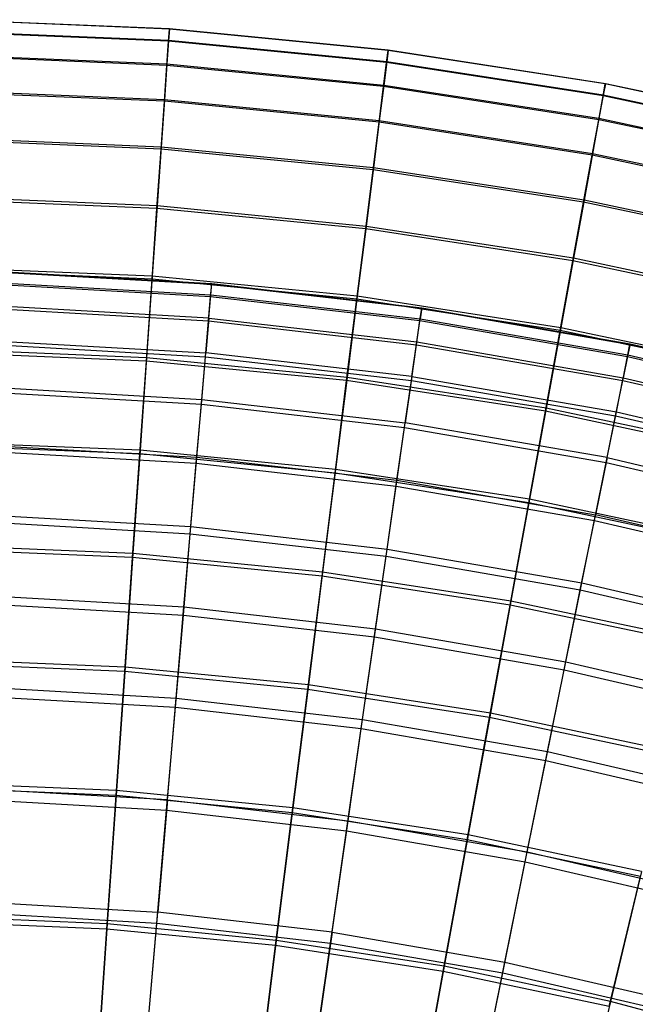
# Model space of a CAD drawing. Extents: x 0.1 to 12.1, y -6 to 6.
# Tile 328 of 334: x 6.249 to 7.183, y 4.504 to 5.997. Entities that reach past the tile are written whole.
import ezdxf

# ---------------------------------------------------------------- set-up
doc = ezdxf.new("R2010")
doc.units = 0
doc.header["$LTSCALE"] = 2.54
doc.layers.get('0').update_dxf_attribs({"linetype": 'CONTINUOUS'})

# ---------------------------------------------------------------- blocks, each defined once
blk = doc.blocks.new('DROPS_COLOR_B-11195_STL')
at = {"color": 0}
for p, q in [((6.2204, 5.6153, 7.8412), (6.5407, 5.597, 7.8412)), ((6.2204, 5.6153, 7.8412), (6.5407, 5.597, 7.8412)), ((6.2204, 5.6145, 7.515), (6.5407, 5.5962, 7.515)), ((6.2204, 5.6145, 7.515), (6.5407, 5.5962, 7.515)), ((6.2199, 5.5981, 8.1669), (6.5393, 5.5799, 8.1669)), ((6.2199, 5.5981, 8.1669), (6.5393, 5.5799, 8.1669)), ((6.2199, 5.5956, 7.1893), (6.539, 5.5774, 7.1893)), ((6.2199, 5.5956, 7.1893), (6.539, 5.5774, 7.1893)), ((6.539, 5.5774, 7.1893), (6.5407, 5.5962, 7.515)), ((6.539, 5.5774, 7.1893), (6.5407, 5.5962, 7.515)), ((6.5393, 5.5799, 8.1669), (6.5407, 5.597, 7.8412)), ((6.5393, 5.5799, 8.1669), (6.5407, 5.597, 7.8412)), ((6.5407, 5.5962, 7.515), (6.5407, 5.597, 7.8412)), ((6.5407, 5.5962, 7.515), (6.5407, 5.597, 7.8412)), ((6.5407, 5.597, 7.8412), (6.8595, 5.5604, 7.8412)), ((6.5407, 5.597, 7.8412), (6.8595, 5.5604, 7.8412)), ((6.5407, 5.5962, 7.515), (6.8593, 5.5596, 7.515)), ((6.5407, 5.5962, 7.515), (6.8593, 5.5596, 7.515)), ((6.5359, 5.5407, 6.8652), (6.539, 5.5774, 7.1893)), ((6.5359, 5.5407, 6.8652), (6.539, 5.5774, 7.1893)), ((6.5362, 5.5448, 8.4912), (6.5393, 5.5799, 8.1669)), ((6.5362, 5.5448, 8.4912), (6.5393, 5.5799, 8.1669)), ((6.539, 5.5774, 7.1893), (6.8567, 5.5409, 7.1893)), ((6.539, 5.5774, 7.1893), (6.8567, 5.5409, 7.1893)), ((6.5393, 5.5799, 8.1669), (6.857, 5.5434, 8.1669)), ((6.5393, 5.5799, 8.1669), (6.857, 5.5434, 8.1669)), ((6.2188, 5.5588, 6.8652), (6.5359, 5.5407, 6.8652)), ((6.2188, 5.5588, 6.8652), (6.5359, 5.5407, 6.8652)), ((6.5362, 5.5448, 8.4912), (6.2189, 5.563, 8.4912)), ((6.5362, 5.5448, 8.4912), (6.2189, 5.563, 8.4912)), ((6.8567, 5.5409, 7.1893), (6.8593, 5.5596, 7.515)), ((6.8567, 5.5409, 7.1893), (6.8593, 5.5596, 7.515)), ((6.8595, 5.5604, 7.8412), (6.857, 5.5434, 8.1669)), ((6.8595, 5.5604, 7.8412), (6.857, 5.5434, 8.1669)), ((6.8593, 5.5596, 7.515), (6.8595, 5.5604, 7.8412)), ((6.8593, 5.5596, 7.515), (6.8595, 5.5604, 7.8412)), ((6.8593, 5.5596, 7.515), (7.1754, 5.5049, 7.515)), ((6.8593, 5.5596, 7.515), (7.1754, 5.5049, 7.515)), ((6.8595, 5.5604, 7.8412), (7.1756, 5.5057, 7.8412)), ((6.8595, 5.5604, 7.8412), (7.1756, 5.5057, 7.8412)), ((6.5312, 5.4862, 6.5436), (6.5359, 5.5407, 6.8652)), ((6.5312, 5.4862, 6.5436), (6.5359, 5.5407, 6.8652)), ((6.5362, 5.5448, 8.4912), (6.5317, 5.492, 8.8131)), ((6.5362, 5.5448, 8.4912), (6.5317, 5.492, 8.8131)), ((6.5359, 5.5407, 6.8652), (6.8514, 5.5044, 6.8652)), ((6.5359, 5.5407, 6.8652), (6.8514, 5.5044, 6.8652)), ((6.5362, 5.5448, 8.4912), (6.852, 5.5086, 8.4912)), ((6.5362, 5.5448, 8.4912), (6.852, 5.5086, 8.4912)), ((6.8514, 5.5044, 6.8652), (6.8567, 5.5409, 7.1893)), ((6.8514, 5.5044, 6.8652), (6.8567, 5.5409, 7.1893)), ((6.852, 5.5086, 8.4912), (6.857, 5.5434, 8.1669)), ((6.852, 5.5086, 8.4912), (6.857, 5.5434, 8.1669)), ((6.8567, 5.5409, 7.1893), (7.1717, 5.4864, 7.1893)), ((6.8567, 5.5409, 7.1893), (7.1717, 5.4864, 7.1893)), ((6.857, 5.5434, 8.1669), (7.1722, 5.4889, 8.1669)), ((6.857, 5.5434, 8.1669), (7.1722, 5.4889, 8.1669)), ((6.2172, 5.5041, 6.5436), (6.5312, 5.4862, 6.5436)), ((6.2172, 5.5041, 6.5436), (6.5312, 5.4862, 6.5436)), ((6.2174, 5.51, 8.8131), (6.5317, 5.492, 8.8131)), ((6.2174, 5.51, 8.8131), (6.5317, 5.492, 8.8131)), ((6.8436, 5.4503, 6.5436), (6.8514, 5.5044, 6.8652)), ((6.8436, 5.4503, 6.5436), (6.8514, 5.5044, 6.8652)), ((6.8445, 5.4561, 8.8131), (6.852, 5.5086, 8.4912)), ((6.8445, 5.4561, 8.8131), (6.852, 5.5086, 8.4912)), ((6.8514, 5.5044, 6.8652), (7.1644, 5.4503, 6.8652)), ((6.8514, 5.5044, 6.8652), (7.1644, 5.4503, 6.8652)), ((6.852, 5.5086, 8.4912), (7.1652, 5.4544, 8.4912)), ((6.852, 5.5086, 8.4912), (7.1652, 5.4544, 8.4912)), ((7.1717, 5.4864, 7.1893), (7.1754, 5.5049, 7.515)), ((7.1717, 5.4864, 7.1893), (7.1754, 5.5049, 7.515)), ((7.1756, 5.5057, 7.8412), (7.1722, 5.4889, 8.1669)), ((7.1756, 5.5057, 7.8412), (7.1722, 5.4889, 8.1669)), ((7.1754, 5.5049, 7.515), (7.1756, 5.5057, 7.8412)), ((7.1754, 5.5049, 7.515), (7.1756, 5.5057, 7.8412)), ((7.1754, 5.5049, 7.515), (7.4879, 5.4322, 7.515)), ((7.1754, 5.5049, 7.515), (7.4879, 5.4322, 7.515)), ((7.1756, 5.5057, 7.8412), (7.4881, 5.4331, 7.8412)), ((7.1756, 5.5057, 7.8412), (7.4881, 5.4331, 7.8412)), ((6.525, 5.414, 6.2255), (6.5312, 5.4862, 6.5436)), ((6.525, 5.414, 6.2255), (6.5312, 5.4862, 6.5436)), ((6.5257, 5.4215, 9.1315), (6.5317, 5.492, 8.8131)), ((6.5257, 5.4215, 9.1315), (6.5317, 5.492, 8.8131)), ((6.5312, 5.4862, 6.5436), (6.8436, 5.4503, 6.5436)), ((6.5312, 5.4862, 6.5436), (6.8436, 5.4503, 6.5436)), ((6.8445, 5.4561, 8.8131), (6.5317, 5.492, 8.8131)), ((6.8445, 5.4561, 8.8131), (6.5317, 5.492, 8.8131)), ((7.1644, 5.4503, 6.8652), (7.1717, 5.4864, 7.1893)), ((7.1644, 5.4503, 6.8652), (7.1717, 5.4864, 7.1893)), ((7.1722, 5.4889, 8.1669), (7.1652, 5.4544, 8.4912)), ((7.1722, 5.4889, 8.1669), (7.1652, 5.4544, 8.4912)), ((7.1717, 5.4864, 7.1893), (7.4831, 5.414, 7.1893)), ((7.1717, 5.4864, 7.1893), (7.4831, 5.414, 7.1893)), ((7.1722, 5.4889, 8.1669), (7.4837, 5.4164, 8.1669)), ((7.1722, 5.4889, 8.1669), (7.4837, 5.4164, 8.1669)), ((6.8445, 5.4561, 8.8131), (6.8344, 5.3861, 9.1315)), ((6.8445, 5.4561, 8.8131), (6.8344, 5.3861, 9.1315)), ((6.8445, 5.4561, 8.8131), (7.1547, 5.4024, 8.8131)), ((6.8445, 5.4561, 8.8131), (7.1547, 5.4024, 8.8131)), ((7.1547, 5.4024, 8.8131), (7.1652, 5.4544, 8.4912)), ((7.1547, 5.4024, 8.8131), (7.1652, 5.4544, 8.4912)), ((7.1652, 5.4544, 8.4912), (7.4748, 5.3824, 8.4912)), ((7.1652, 5.4544, 8.4912), (7.4748, 5.3824, 8.4912)), ((6.2154, 5.4393, 9.1315), (6.5257, 5.4215, 9.1315)), ((6.2154, 5.4393, 9.1315), (6.5257, 5.4215, 9.1315)), ((6.8333, 5.3787, 6.2255), (6.8436, 5.4503, 6.5436)), ((6.8333, 5.3787, 6.2255), (6.8436, 5.4503, 6.5436)), ((6.8436, 5.4503, 6.5436), (7.1535, 5.3967, 6.5436)), ((6.8436, 5.4503, 6.5436), (7.1535, 5.3967, 6.5436)), ((7.1535, 5.3967, 6.5436), (7.1644, 5.4503, 6.8652)), ((7.1535, 5.3967, 6.5436), (7.1644, 5.4503, 6.8652)), ((7.1644, 5.4503, 6.8652), (7.4737, 5.3784, 6.8652)), ((7.1644, 5.4503, 6.8652), (7.4737, 5.3784, 6.8652)), ((6.2152, 5.4317, 6.2255), (6.525, 5.414, 6.2255)), ((6.2152, 5.4317, 6.2255), (6.525, 5.414, 6.2255)), ((6.5181, 5.3336, 9.4456), (6.5257, 5.4215, 9.1315)), ((6.5181, 5.3336, 9.4456), (6.5257, 5.4215, 9.1315)), ((6.5257, 5.4215, 9.1315), (6.8344, 5.3861, 9.1315)), ((6.5257, 5.4215, 9.1315), (6.8344, 5.3861, 9.1315)), ((6.5173, 5.3245, 5.9119), (6.525, 5.414, 6.2255)), ((6.5173, 5.3245, 5.9119), (6.525, 5.414, 6.2255)), ((6.525, 5.414, 6.2255), (6.8333, 5.3787, 6.2255)), ((6.525, 5.414, 6.2255), (6.8333, 5.3787, 6.2255)), ((7.1391, 5.3257, 6.2255), (7.1535, 5.3967, 6.5436)), ((7.1391, 5.3257, 6.2255), (7.1535, 5.3967, 6.5436)), ((7.1406, 5.3331, 9.1315), (7.1547, 5.4024, 8.8131)), ((7.1406, 5.3331, 9.1315), (7.1547, 5.4024, 8.8131)), ((7.1535, 5.3967, 6.5436), (7.4598, 5.3255, 6.5436)), ((7.1535, 5.3967, 6.5436), (7.4598, 5.3255, 6.5436)), ((7.1547, 5.4024, 8.8131), (7.4613, 5.3311, 8.8131)), ((7.1547, 5.4024, 8.8131), (7.4613, 5.3311, 8.8131)), ((6.8205, 5.2897, 5.9119), (6.8333, 5.3787, 6.2255)), ((6.8205, 5.2897, 5.9119), (6.8333, 5.3787, 6.2255)), ((6.8218, 5.2988, 9.4456), (6.8344, 5.3861, 9.1315)), ((6.8218, 5.2988, 9.4456), (6.8344, 5.3861, 9.1315)), ((6.8333, 5.3787, 6.2255), (7.1391, 5.3257, 6.2255)), ((6.8333, 5.3787, 6.2255), (7.1391, 5.3257, 6.2255)), ((7.1406, 5.3331, 9.1315), (6.8344, 5.3861, 9.1315)), ((7.1406, 5.3331, 9.1315), (6.8344, 5.3861, 9.1315)), ((6.2129, 5.3511, 9.4456), (6.5181, 5.3336, 9.4456)), ((6.2129, 5.3511, 9.4456), (6.5181, 5.3336, 9.4456)), ((6.2126, 5.3419, 5.9119), (6.5173, 5.3245, 5.9119)), ((6.2126, 5.3419, 5.9119), (6.5173, 5.3245, 5.9119)), ((6.5091, 5.2285, 9.7543), (6.5181, 5.3336, 9.4456)), ((6.5091, 5.2285, 9.7543), (6.5181, 5.3336, 9.4456)), ((6.5181, 5.3336, 9.4456), (6.8218, 5.2988, 9.4456)), ((6.5181, 5.3336, 9.4456), (6.8218, 5.2988, 9.4456)), ((7.1406, 5.3331, 9.1315), (7.1231, 5.2466, 9.4456)), ((7.1406, 5.3331, 9.1315), (7.1231, 5.2466, 9.4456)), ((7.1406, 5.3331, 9.1315), (7.4433, 5.2627, 9.1315)), ((7.1406, 5.3331, 9.1315), (7.4433, 5.2627, 9.1315)), ((6.5082, 5.2178, 5.6038), (6.5173, 5.3245, 5.9119)), ((6.5082, 5.2178, 5.6038), (6.5173, 5.3245, 5.9119)), ((6.5173, 5.3245, 5.9119), (6.8205, 5.2897, 5.9119)), ((6.5173, 5.3245, 5.9119), (6.8205, 5.2897, 5.9119)), ((7.1213, 5.2377, 5.9119), (7.1391, 5.3257, 6.2255)), ((7.1213, 5.2377, 5.9119), (7.1391, 5.3257, 6.2255)), ((7.1391, 5.3257, 6.2255), (7.4414, 5.2554, 6.2255)), ((7.1391, 5.3257, 6.2255), (7.4414, 5.2554, 6.2255)), ((6.8053, 5.1838, 5.6038), (6.8205, 5.2897, 5.9119)), ((6.8053, 5.1838, 5.6038), (6.8205, 5.2897, 5.9119)), ((6.8068, 5.1944, 9.7543), (6.8218, 5.2988, 9.4456)), ((6.8068, 5.1944, 9.7543), (6.8218, 5.2988, 9.4456)), ((6.8205, 5.2897, 5.9119), (7.1213, 5.2377, 5.9119)), ((6.8205, 5.2897, 5.9119), (7.1213, 5.2377, 5.9119)), ((6.8218, 5.2988, 9.4456), (7.1231, 5.2466, 9.4456)), ((6.8218, 5.2988, 9.4456), (7.1231, 5.2466, 9.4456)), ((6.2099, 5.2457, 9.7543), (6.5091, 5.2285, 9.7543)), ((6.2099, 5.2457, 9.7543), (6.5091, 5.2285, 9.7543)), ((7.1022, 5.1433, 9.7543), (7.1231, 5.2466, 9.4456)), ((7.1022, 5.1433, 9.7543), (7.1231, 5.2466, 9.4456)), ((7.4209, 5.1774, 9.4456), (7.1231, 5.2466, 9.4456)), ((7.4209, 5.1774, 9.4456), (7.1231, 5.2466, 9.4456)), ((6.2095, 5.2349, 5.6038), (6.5082, 5.2178, 5.6038)), ((6.2095, 5.2349, 5.6038), (6.5082, 5.2178, 5.6038)), ((6.4986, 5.1066, 10.0567), (6.5091, 5.2285, 9.7543)), ((6.4986, 5.1066, 10.0567), (6.5091, 5.2285, 9.7543)), ((6.5091, 5.2285, 9.7543), (6.8068, 5.1944, 9.7543)), ((6.5091, 5.2285, 9.7543), (6.8068, 5.1944, 9.7543)), ((7.1, 5.1328, 5.6038), (7.1213, 5.2377, 5.9119)), ((7.1, 5.1328, 5.6038), (7.1213, 5.2377, 5.9119)), ((7.1213, 5.2377, 5.9119), (7.4186, 5.1685, 5.9119)), ((7.1213, 5.2377, 5.9119), (7.4186, 5.1685, 5.9119)), ((6.4976, 5.0944, 5.3021), (6.5082, 5.2178, 5.6038)), ((6.4976, 5.0944, 5.3021), (6.5082, 5.2178, 5.6038)), ((6.5082, 5.2178, 5.6038), (6.8053, 5.1838, 5.6038)), ((6.5082, 5.2178, 5.6038), (6.8053, 5.1838, 5.6038)), ((6.7877, 5.0611, 5.3021), (6.8053, 5.1838, 5.6038)), ((6.7877, 5.0611, 5.3021), (6.8053, 5.1838, 5.6038)), ((6.7894, 5.0733, 10.0567), (6.8068, 5.1944, 9.7543)), ((6.7894, 5.0733, 10.0567), (6.8068, 5.1944, 9.7543)), ((6.8053, 5.1838, 5.6038), (7.1, 5.1328, 5.6038)), ((6.8053, 5.1838, 5.6038), (7.1, 5.1328, 5.6038)), ((6.8068, 5.1944, 9.7543), (7.1022, 5.1433, 9.7543)), ((6.8068, 5.1944, 9.7543), (7.1022, 5.1433, 9.7543)), ((7.0779, 5.0234, 10.0567), (7.1022, 5.1433, 9.7543)), ((7.0779, 5.0234, 10.0567), (7.1022, 5.1433, 9.7543)), ((7.1022, 5.1433, 9.7543), (7.3941, 5.0754, 9.7543)), ((7.1022, 5.1433, 9.7543), (7.3941, 5.0754, 9.7543)), ((6.2064, 5.1234, 10.0567), (6.4986, 5.1066, 10.0567)), ((6.2064, 5.1234, 10.0567), (6.4986, 5.1066, 10.0567)), ((7.0754, 5.0113, 5.3021), (7.1, 5.1328, 5.6038)), ((7.0754, 5.0113, 5.3021), (7.1, 5.1328, 5.6038)), ((7.1, 5.1328, 5.6038), (7.3914, 5.065, 5.6038)), ((7.1, 5.1328, 5.6038), (7.3914, 5.065, 5.6038)), ((6.206, 5.1111, 5.3021), (6.4976, 5.0944, 5.3021)), ((6.206, 5.1111, 5.3021), (6.4976, 5.0944, 5.3021)), ((6.4855, 4.9545, 5.0076), (6.4976, 5.0944, 5.3021)), ((6.4855, 4.9545, 5.0076), (6.4976, 5.0944, 5.3021)), ((6.4867, 4.9683, 10.3518), (6.4986, 5.1066, 10.0567)), ((6.4867, 4.9683, 10.3518), (6.4986, 5.1066, 10.0567)), ((6.4976, 5.0944, 5.3021), (6.7877, 5.0611, 5.3021)), ((6.4976, 5.0944, 5.3021), (6.7877, 5.0611, 5.3021)), ((6.4986, 5.1066, 10.0567), (6.7894, 5.0733, 10.0567)), ((6.4986, 5.1066, 10.0567), (6.7894, 5.0733, 10.0567)), ((6.7697, 4.9358, 10.3518), (6.7894, 5.0733, 10.0567)), ((6.7697, 4.9358, 10.3518), (6.7894, 5.0733, 10.0567)), ((6.7894, 5.0733, 10.0567), (7.0779, 5.0234, 10.0567)), ((6.7894, 5.0733, 10.0567), (7.0779, 5.0234, 10.0567)), ((6.7677, 4.9221, 5.0076), (6.7877, 5.0611, 5.3021)), ((6.7677, 4.9221, 5.0076), (6.7877, 5.0611, 5.3021)), ((6.7877, 5.0611, 5.3021), (7.0754, 5.0113, 5.3021)), ((6.7877, 5.0611, 5.3021), (7.0754, 5.0113, 5.3021)), ((7.0503, 4.8872, 10.3518), (7.0779, 5.0234, 10.0567)), ((7.0503, 4.8872, 10.3518), (7.0779, 5.0234, 10.0567)), ((7.0779, 5.0234, 10.0567), (7.363, 4.9571, 10.0567)), ((7.0779, 5.0234, 10.0567), (7.363, 4.9571, 10.0567)), ((7.0475, 4.8737, 5.0076), (7.0754, 5.0113, 5.3021)), ((7.0475, 4.8737, 5.0076), (7.0754, 5.0113, 5.3021)), ((7.0754, 5.0113, 5.3021), (7.3599, 4.9452, 5.3021)), ((7.0754, 5.0113, 5.3021), (7.3599, 4.9452, 5.3021)), ((6.2024, 4.9845, 10.3518), (6.4867, 4.9683, 10.3518)), ((6.2024, 4.9845, 10.3518), (6.4867, 4.9683, 10.3518)), ((6.202, 4.9707, 5.0076), (6.4855, 4.9545, 5.0076)), ((6.202, 4.9707, 5.0076), (6.4855, 4.9545, 5.0076)), ((6.4735, 4.8139, 10.6389), (6.4867, 4.9683, 10.3518)), ((6.4735, 4.8139, 10.6389), (6.4867, 4.9683, 10.3518)), ((6.4867, 4.9683, 10.3518), (6.7697, 4.9358, 10.3518)), ((6.4867, 4.9683, 10.3518), (6.7697, 4.9358, 10.3518)), ((6.4722, 4.7986, 4.7214), (6.4855, 4.9545, 5.0076)), ((6.4722, 4.7986, 4.7214), (6.4855, 4.9545, 5.0076)), ((6.4855, 4.9545, 5.0076), (6.7677, 4.9221, 5.0076)), ((6.4855, 4.9545, 5.0076), (6.7677, 4.9221, 5.0076)), ((6.7476, 4.7824, 10.6389), (6.7697, 4.9358, 10.3518)), ((6.7476, 4.7824, 10.6389), (6.7697, 4.9358, 10.3518)), ((6.7697, 4.9358, 10.3518), (7.0503, 4.8872, 10.3518)), ((6.7697, 4.9358, 10.3518), (7.0503, 4.8872, 10.3518)), ((6.7454, 4.7673, 4.7214), (6.7677, 4.9221, 5.0076)), ((6.7454, 4.7673, 4.7214), (6.7677, 4.9221, 5.0076)), ((6.7677, 4.9221, 5.0076), (7.0475, 4.8737, 5.0076)), ((6.7677, 4.9221, 5.0076), (7.0475, 4.8737, 5.0076)), ((7.0195, 4.7353, 10.6389), (7.0503, 4.8872, 10.3518)), ((7.0195, 4.7353, 10.6389), (7.0503, 4.8872, 10.3518)), ((7.0503, 4.8872, 10.3518), (7.3277, 4.8227, 10.3518)), ((7.0503, 4.8872, 10.3518), (7.3277, 4.8227, 10.3518)), ((7.0165, 4.7203, 4.7214), (7.0475, 4.8737, 5.0076)), ((7.0165, 4.7203, 4.7214), (7.0475, 4.8737, 5.0076)), ((7.0475, 4.8737, 5.0076), (7.3242, 4.8094, 5.0076)), ((7.0475, 4.8737, 5.0076), (7.3242, 4.8094, 5.0076)), ((6.4735, 4.8139, 10.6389), (6.198, 4.8296, 10.6389)), ((6.4735, 4.8139, 10.6389), (6.198, 4.8296, 10.6389)), ((6.1975, 4.8143, 4.7214), (6.4722, 4.7986, 4.7214)), ((6.1975, 4.8143, 4.7214), (6.4722, 4.7986, 4.7214)), ((6.4735, 4.8139, 10.6389), (6.4589, 4.6439, 10.9169)), ((6.4735, 4.8139, 10.6389), (6.4589, 4.6439, 10.9169)), ((6.4735, 4.8139, 10.6389), (6.7476, 4.7824, 10.6389)), ((6.4735, 4.8139, 10.6389), (6.7476, 4.7824, 10.6389)), ((6.4574, 4.6272, 4.4442), (6.4722, 4.7986, 4.7214)), ((6.4574, 4.6272, 4.4442), (6.4722, 4.7986, 4.7214)), ((6.4722, 4.7986, 4.7214), (6.7454, 4.7673, 4.7214)), ((6.4722, 4.7986, 4.7214), (6.7454, 4.7673, 4.7214)), ((6.7233, 4.6135, 10.9169), (6.7476, 4.7824, 10.6389)), ((6.7233, 4.6135, 10.9169), (6.7476, 4.7824, 10.6389)), ((6.7476, 4.7824, 10.6389), (7.0195, 4.7353, 10.6389)), ((6.7476, 4.7824, 10.6389), (7.0195, 4.7353, 10.6389)), ((6.7209, 4.597, 4.4442), (6.7454, 4.7673, 4.7214)), ((6.7209, 4.597, 4.4442), (6.7454, 4.7673, 4.7214)), ((6.7454, 4.7673, 4.7214), (7.0165, 4.7203, 4.7214)), ((6.7454, 4.7673, 4.7214), (7.0165, 4.7203, 4.7214)), ((6.9856, 4.5681, 10.9169), (7.0195, 4.7353, 10.6389)), ((6.9856, 4.5681, 10.9169), (7.0195, 4.7353, 10.6389)), ((7.0195, 4.7353, 10.6389), (7.2883, 4.6728, 10.6389)), ((7.0195, 4.7353, 10.6389), (7.2883, 4.6728, 10.6389)), ((6.9823, 4.5517, 4.4442), (7.0165, 4.7203, 4.7214)), ((6.9823, 4.5517, 4.4442), (7.0165, 4.7203, 4.7214)), ((7.0165, 4.7203, 4.7214), (7.2844, 4.658, 4.7214)), ((7.0165, 4.7203, 4.7214), (7.2844, 4.658, 4.7214)), ((6.1931, 4.6591, 10.9169), (6.4589, 4.6439, 10.9169)), ((6.1931, 4.6591, 10.9169), (6.4589, 4.6439, 10.9169)), ((6.1926, 4.6423, 4.4442), (6.4574, 4.6272, 4.4442)), ((6.1926, 4.6423, 4.4442), (6.4574, 4.6272, 4.4442)), ((6.443, 4.4588, 11.1851), (6.4589, 4.6439, 10.9169)), ((6.443, 4.4588, 11.1851), (6.4589, 4.6439, 10.9169)), ((6.7233, 4.6135, 10.9169), (6.4589, 4.6439, 10.9169)), ((6.7233, 4.6135, 10.9169), (6.4589, 4.6439, 10.9169)), ((6.4414, 4.4408, 4.177), (6.4574, 4.6272, 4.4442)), ((6.4414, 4.4408, 4.177), (6.4574, 4.6272, 4.4442)), ((6.4574, 4.6272, 4.4442), (6.7209, 4.597, 4.4442)), ((6.4574, 4.6272, 4.4442), (6.7209, 4.597, 4.4442)), ((6.7233, 4.6135, 10.9169), (6.6969, 4.4297, 11.1851)), ((6.7233, 4.6135, 10.9169), (6.6969, 4.4297, 11.1851)), ((6.7233, 4.6135, 10.9169), (6.9856, 4.5681, 10.9169)), ((6.7233, 4.6135, 10.9169), (6.9856, 4.5681, 10.9169)), ((6.6943, 4.4118, 4.177), (6.7209, 4.597, 4.4442)), ((6.6943, 4.4118, 4.177), (6.7209, 4.597, 4.4442)), ((6.7209, 4.597, 4.4442), (6.9823, 4.5517, 4.4442)), ((6.7209, 4.597, 4.4442), (6.9823, 4.5517, 4.4442)), ((6.9487, 4.3861, 11.1851), (6.9856, 4.5681, 10.9169)), ((6.9487, 4.3861, 11.1851), (6.9856, 4.5681, 10.9169)), ((6.9856, 4.5681, 10.9169), (7.2449, 4.5078, 10.9169)), ((6.9856, 4.5681, 10.9169), (7.2449, 4.5078, 10.9169)), ((6.9451, 4.3684, 4.177), (6.9823, 4.5517, 4.4442)), ((6.9451, 4.3684, 4.177), (6.9823, 4.5517, 4.4442)), ((6.9823, 4.5517, 4.4442), (7.2406, 4.4917, 4.4442)), ((6.9823, 4.5517, 4.4442), (7.2406, 4.4917, 4.4442))]:
    blk.add_line(p, q, dxfattribs=at)
blk = doc.blocks.new('GROUP_1')
at = {"color": 0}
for p, q in [((6.4165, 11.9807, 6.159), (6.0834, 11.9946, 6.159)), ((6.4165, 11.9807, 6.159), (6.0834, 11.9946, 6.159)), ((6.4165, 11.9804, 5.8286), (6.0834, 11.9943, 5.8286)), ((6.4165, 11.9804, 5.8286), (6.0834, 11.9943, 5.8286)), ((6.4153, 11.9629, 6.489), (6.0831, 11.9768, 6.489)), ((6.4153, 11.9629, 6.489), (6.0831, 11.9768, 6.489)), ((6.4152, 11.9619, 5.4987), (6.4165, 11.9804, 5.8286)), ((6.4152, 11.9619, 5.4987), (6.4165, 11.9804, 5.8286)), ((6.4165, 11.9807, 6.159), (6.4153, 11.9629, 6.489)), ((6.4165, 11.9807, 6.159), (6.4153, 11.9629, 6.489)), ((6.7484, 11.9483, 6.159), (6.4165, 11.9807, 6.159)), ((6.4165, 11.9804, 5.8286), (6.4165, 11.9807, 6.159)), ((6.4165, 11.9804, 5.8286), (6.4165, 11.9807, 6.159)), ((6.7484, 11.9483, 6.159), (6.4165, 11.9807, 6.159)), ((6.7484, 11.948, 5.8286), (6.4165, 11.9804, 5.8286)), ((6.7484, 11.948, 5.8286), (6.4165, 11.9804, 5.8286)), ((6.4152, 11.9619, 5.4987), (6.0831, 11.9758, 5.4987)), ((6.4152, 11.9619, 5.4987), (6.0831, 11.9758, 5.4987)), ((6.4127, 11.9253, 5.1703), (6.4152, 11.9619, 5.4987)), ((6.4127, 11.9253, 5.1703), (6.4152, 11.9619, 5.4987)), ((6.4153, 11.9629, 6.489), (6.4128, 11.927, 6.8175)), ((6.4153, 11.9629, 6.489), (6.4128, 11.927, 6.8175)), ((6.7461, 11.9296, 5.4987), (6.4152, 11.9619, 5.4987)), ((6.7461, 11.9296, 5.4987), (6.4152, 11.9619, 5.4987)), ((6.7462, 11.9306, 6.489), (6.4153, 11.9629, 6.489)), ((6.7462, 11.9306, 6.489), (6.4153, 11.9629, 6.489)), ((6.7461, 11.9296, 5.4987), (6.7484, 11.948, 5.8286)), ((6.7461, 11.9296, 5.4987), (6.7484, 11.948, 5.8286)), ((6.7484, 11.9483, 6.159), (6.7462, 11.9306, 6.489)), ((6.7484, 11.9483, 6.159), (6.7462, 11.9306, 6.489)), ((7.078, 11.8975, 6.159), (6.7484, 11.9483, 6.159)), ((6.7484, 11.948, 5.8286), (6.7484, 11.9483, 6.159)), ((7.078, 11.8975, 6.159), (6.7484, 11.9483, 6.159)), ((6.7484, 11.948, 5.8286), (6.7484, 11.9483, 6.159)), ((7.0779, 11.8972, 5.8286), (6.7484, 11.948, 5.8286)), ((7.0779, 11.8972, 5.8286), (6.7484, 11.948, 5.8286)), ((6.4128, 11.927, 6.8175), (6.0826, 11.9408, 6.8175)), ((6.4128, 11.927, 6.8175), (6.0826, 11.9408, 6.8175)), ((6.4127, 11.9253, 5.1703), (6.0826, 11.9391, 5.1703)), ((6.4127, 11.9253, 5.1703), (6.0826, 11.9391, 5.1703)), ((6.4089, 11.8708, 4.8444), (6.4127, 11.9253, 5.1703)), ((6.4089, 11.8708, 4.8444), (6.4127, 11.9253, 5.1703)), ((6.4128, 11.927, 6.8175), (6.4091, 11.8731, 7.1435)), ((6.4128, 11.927, 6.8175), (6.4091, 11.8731, 7.1435)), ((6.7415, 11.8932, 5.1703), (6.4127, 11.9253, 5.1703)), ((6.7415, 11.8932, 5.1703), (6.4127, 11.9253, 5.1703)), ((6.7417, 11.8949, 6.8175), (6.4128, 11.927, 6.8175)), ((6.7417, 11.8949, 6.8175), (6.4128, 11.927, 6.8175)), ((6.7415, 11.8932, 5.1703), (6.7461, 11.9296, 5.4987)), ((6.7415, 11.8932, 5.1703), (6.7461, 11.9296, 5.4987)), ((6.7462, 11.9306, 6.489), (6.7417, 11.8949, 6.8175)), ((6.7462, 11.9306, 6.489), (6.7417, 11.8949, 6.8175)), ((7.0746, 11.879, 5.4987), (6.7461, 11.9296, 5.4987)), ((7.0746, 11.879, 5.4987), (6.7461, 11.9296, 5.4987)), ((7.0748, 11.88, 6.489), (6.7462, 11.9306, 6.489)), ((7.0748, 11.88, 6.489), (6.7462, 11.9306, 6.489)), ((6.4091, 11.8731, 7.1435), (6.0819, 11.8868, 7.1435)), ((6.4091, 11.8731, 7.1435), (6.0819, 11.8868, 7.1435)), ((6.7347, 11.839, 4.8444), (6.7415, 11.8932, 5.1703)), ((6.7347, 11.839, 4.8444), (6.7415, 11.8932, 5.1703)), ((6.7417, 11.8949, 6.8175), (6.735, 11.8413, 7.1435)), ((6.7417, 11.8949, 6.8175), (6.735, 11.8413, 7.1435)), ((7.068, 11.8429, 5.1703), (6.7415, 11.8932, 5.1703)), ((7.068, 11.8429, 5.1703), (6.7415, 11.8932, 5.1703)), ((7.0683, 11.8446, 6.8175), (6.7417, 11.8949, 6.8175)), ((7.0683, 11.8446, 6.8175), (6.7417, 11.8949, 6.8175)), ((7.0746, 11.879, 5.4987), (7.0779, 11.8972, 5.8286)), ((7.0746, 11.879, 5.4987), (7.0779, 11.8972, 5.8286)), ((7.078, 11.8975, 6.159), (7.0748, 11.88, 6.489)), ((7.078, 11.8975, 6.159), (7.0748, 11.88, 6.489)), ((7.0779, 11.8972, 5.8286), (7.078, 11.8975, 6.159)), ((7.0779, 11.8972, 5.8286), (7.078, 11.8975, 6.159)), ((7.4042, 11.8282, 5.8286), (7.0779, 11.8972, 5.8286)), ((7.4042, 11.8282, 5.8286), (7.0779, 11.8972, 5.8286)), ((7.4042, 11.8285, 6.159), (7.078, 11.8975, 6.159)), ((7.4042, 11.8285, 6.159), (7.078, 11.8975, 6.159)), ((6.4089, 11.8708, 4.8444), (6.0818, 11.8844, 4.8444)), ((6.4089, 11.8708, 4.8444), (6.0818, 11.8844, 4.8444)), ((6.4091, 11.8731, 7.1435), (6.4041, 11.8014, 7.466)), ((6.4091, 11.8731, 7.1435), (6.4041, 11.8014, 7.466)), ((6.735, 11.8413, 7.1435), (6.4091, 11.8731, 7.1435)), ((6.735, 11.8413, 7.1435), (6.4091, 11.8731, 7.1435)), ((7.068, 11.8429, 5.1703), (7.0746, 11.879, 5.4987)), ((7.068, 11.8429, 5.1703), (7.0746, 11.879, 5.4987)), ((7.0748, 11.88, 6.489), (7.0683, 11.8446, 6.8175)), ((7.0748, 11.88, 6.489), (7.0683, 11.8446, 6.8175)), ((7.3998, 11.8102, 5.4987), (7.0746, 11.879, 5.4987)), ((7.3998, 11.8102, 5.4987), (7.0746, 11.879, 5.4987)), ((7.4001, 11.8112, 6.489), (7.0748, 11.88, 6.489)), ((7.4001, 11.8112, 6.489), (7.0748, 11.88, 6.489)), ((6.4039, 11.7984, 4.522), (6.4089, 11.8708, 4.8444)), ((6.4039, 11.7984, 4.522), (6.4089, 11.8708, 4.8444)), ((6.7347, 11.839, 4.8444), (6.4089, 11.8708, 4.8444)), ((6.7347, 11.839, 4.8444), (6.4089, 11.8708, 4.8444)), ((7.0582, 11.7891, 4.8444), (7.068, 11.8429, 5.1703)), ((7.0582, 11.7891, 4.8444), (7.068, 11.8429, 5.1703)), ((7.0683, 11.8446, 6.8175), (7.0586, 11.7914, 7.1435)), ((7.0683, 11.8446, 6.8175), (7.0586, 11.7914, 7.1435)), ((7.3912, 11.7745, 5.1703), (7.068, 11.8429, 5.1703)), ((7.3912, 11.7745, 5.1703), (7.068, 11.8429, 5.1703)), ((7.3916, 11.7762, 6.8175), (7.0683, 11.8446, 6.8175)), ((7.3916, 11.7762, 6.8175), (7.0683, 11.8446, 6.8175)), ((6.7256, 11.767, 4.522), (6.7347, 11.839, 4.8444)), ((6.7256, 11.767, 4.522), (6.7347, 11.839, 4.8444)), ((6.735, 11.8413, 7.1435), (6.726, 11.77, 7.466)), ((6.735, 11.8413, 7.1435), (6.726, 11.77, 7.466)), ((7.0582, 11.7891, 4.8444), (6.7347, 11.839, 4.8444)), ((7.0582, 11.7891, 4.8444), (6.7347, 11.839, 4.8444)), ((7.0586, 11.7914, 7.1435), (6.735, 11.8413, 7.1435)), ((7.0586, 11.7914, 7.1435), (6.735, 11.8413, 7.1435)), ((6.4041, 11.8014, 7.466), (6.0809, 11.8149, 7.466)), ((6.4041, 11.8014, 7.466), (6.0809, 11.8149, 7.466)), ((6.4039, 11.7984, 4.522), (6.0808, 11.8119, 4.522)), ((6.4039, 11.7984, 4.522), (6.0808, 11.8119, 4.522)), ((6.3976, 11.7084, 4.2042), (6.4039, 11.7984, 4.522)), ((6.3976, 11.7084, 4.2042), (6.4039, 11.7984, 4.522)), ((6.4041, 11.8014, 7.466), (6.3978, 11.7121, 7.784)), ((6.4041, 11.8014, 7.466), (6.3978, 11.7121, 7.784)), ((6.7256, 11.767, 4.522), (6.4039, 11.7984, 4.522)), ((6.7256, 11.767, 4.522), (6.4039, 11.7984, 4.522)), ((6.726, 11.77, 7.466), (6.4041, 11.8014, 7.466)), ((6.726, 11.77, 7.466), (6.4041, 11.8014, 7.466)), ((7.0451, 11.7177, 4.522), (7.0582, 11.7891, 4.8444)), ((7.0451, 11.7177, 4.522), (7.0582, 11.7891, 4.8444)), ((7.0586, 11.7914, 7.1435), (7.0457, 11.7207, 7.466)), ((7.0586, 11.7914, 7.1435), (7.0457, 11.7207, 7.466)), ((7.3784, 11.7213, 4.8444), (7.0582, 11.7891, 4.8444)), ((7.3784, 11.7213, 4.8444), (7.0582, 11.7891, 4.8444)), ((7.379, 11.7236, 7.1435), (7.0586, 11.7914, 7.1435)), ((7.379, 11.7236, 7.1435), (7.0586, 11.7914, 7.1435)), ((6.726, 11.77, 7.466), (6.7148, 11.6812, 7.784)), ((6.726, 11.77, 7.466), (6.7148, 11.6812, 7.784)), ((7.0457, 11.7207, 7.466), (6.726, 11.77, 7.466)), ((7.0457, 11.7207, 7.466), (6.726, 11.77, 7.466)), ((6.7144, 11.6775, 4.2042), (6.7256, 11.767, 4.522)), ((6.7144, 11.6775, 4.2042), (6.7256, 11.767, 4.522)), ((7.0451, 11.7177, 4.522), (6.7256, 11.767, 4.522)), ((7.0451, 11.7177, 4.522), (6.7256, 11.767, 4.522)), ((6.3978, 11.7121, 7.784), (6.0796, 11.7254, 7.784)), ((6.3978, 11.7121, 7.784), (6.0796, 11.7254, 7.784)), ((6.3976, 11.7084, 4.2042), (6.0796, 11.7217, 4.2042)), ((6.3976, 11.7084, 4.2042), (6.0796, 11.7217, 4.2042)), ((6.3901, 11.6011, 3.8917), (6.3976, 11.7084, 4.2042)), ((6.3901, 11.6011, 3.8917), (6.3976, 11.7084, 4.2042)), ((6.3978, 11.7121, 7.784), (6.3904, 11.6055, 8.0967)), ((6.3978, 11.7121, 7.784), (6.3904, 11.6055, 8.0967)), ((6.7144, 11.6775, 4.2042), (6.3976, 11.7084, 4.2042)), ((6.7144, 11.6775, 4.2042), (6.3976, 11.7084, 4.2042)), ((6.7148, 11.6812, 7.784), (6.3978, 11.7121, 7.784)), ((6.7148, 11.6812, 7.784), (6.3978, 11.7121, 7.784)), ((7.0289, 11.629, 4.2042), (7.0451, 11.7177, 4.522)), ((7.0289, 11.629, 4.2042), (7.0451, 11.7177, 4.522)), ((7.0457, 11.7207, 7.466), (7.0296, 11.6327, 7.784)), ((7.0457, 11.7207, 7.466), (7.0296, 11.6327, 7.784)), ((7.3614, 11.6508, 4.522), (7.0451, 11.7177, 4.522)), ((7.3614, 11.6508, 4.522), (7.0451, 11.7177, 4.522)), ((7.3622, 11.6538, 7.466), (7.0457, 11.7207, 7.466)), ((7.3622, 11.6538, 7.466), (7.0457, 11.7207, 7.466)), ((6.7009, 11.5708, 3.8917), (6.7144, 11.6775, 4.2042)), ((6.7009, 11.5708, 3.8917), (6.7144, 11.6775, 4.2042)), ((6.7148, 11.6812, 7.784), (6.7015, 11.5751, 8.0967)), ((6.7148, 11.6812, 7.784), (6.7015, 11.5751, 8.0967)), ((7.0289, 11.629, 4.2042), (6.7144, 11.6775, 4.2042)), ((7.0289, 11.629, 4.2042), (6.7144, 11.6775, 4.2042)), ((7.0296, 11.6327, 7.784), (6.7148, 11.6812, 7.784)), ((7.0296, 11.6327, 7.784), (6.7148, 11.6812, 7.784)), ((6.3904, 11.6055, 8.0967), (6.0781, 11.6185, 8.0967)), ((6.3904, 11.6055, 8.0967), (6.0781, 11.6185, 8.0967)), ((7.0096, 11.5232, 3.8917), (7.0289, 11.629, 4.2042)), ((7.0096, 11.5232, 3.8917), (7.0289, 11.629, 4.2042)), ((7.0296, 11.6327, 7.784), (7.0104, 11.5275, 8.0967)), ((7.0296, 11.6327, 7.784), (7.0104, 11.5275, 8.0967)), ((7.3403, 11.5631, 4.2042), (7.0289, 11.629, 4.2042)), ((7.3403, 11.5631, 4.2042), (7.0289, 11.629, 4.2042)), ((7.3412, 11.5667, 7.784), (7.0296, 11.6327, 7.784)), ((7.3412, 11.5667, 7.784), (7.0296, 11.6327, 7.784)), ((6.3901, 11.6011, 3.8917), (6.0781, 11.6142, 3.8917)), ((6.3901, 11.6011, 3.8917), (6.0781, 11.6142, 3.8917)), ((6.3904, 11.6055, 8.0967), (6.3818, 11.4818, 8.403)), ((6.3904, 11.6055, 8.0967), (6.3818, 11.4818, 8.403)), ((6.7015, 11.5751, 8.0967), (6.3904, 11.6055, 8.0967)), ((6.7015, 11.5751, 8.0967), (6.3904, 11.6055, 8.0967)), ((6.3815, 11.4769, 3.5857), (6.3901, 11.6011, 3.8917)), ((6.3815, 11.4769, 3.5857), (6.3901, 11.6011, 3.8917)), ((6.7009, 11.5708, 3.8917), (6.3901, 11.6011, 3.8917)), ((6.7009, 11.5708, 3.8917), (6.3901, 11.6011, 3.8917)), ((6.7015, 11.5751, 8.0967), (6.686, 11.4521, 8.403)), ((6.7015, 11.5751, 8.0967), (6.686, 11.4521, 8.403)), ((7.0104, 11.5275, 8.0967), (6.7015, 11.5751, 8.0967)), ((7.0104, 11.5275, 8.0967), (6.7015, 11.5751, 8.0967)), ((6.6854, 11.4472, 3.5857), (6.7009, 11.5708, 3.8917)), ((6.6854, 11.4472, 3.5857), (6.7009, 11.5708, 3.8917)), ((7.0096, 11.5232, 3.8917), (6.7009, 11.5708, 3.8917)), ((7.0096, 11.5232, 3.8917), (6.7009, 11.5708, 3.8917)), ((6.9872, 11.4007, 3.5857), (7.0096, 11.5232, 3.8917)), ((6.9872, 11.4007, 3.5857), (7.0096, 11.5232, 3.8917)), ((7.0104, 11.5275, 8.0967), (6.9881, 11.4056, 8.403)), ((7.0104, 11.5275, 8.0967), (6.9881, 11.4056, 8.403)), ((7.3152, 11.4586, 3.8917), (7.0096, 11.5232, 3.8917)), ((7.3152, 11.4586, 3.8917), (7.0096, 11.5232, 3.8917)), ((7.3162, 11.4628, 8.0967), (7.0104, 11.5275, 8.0967)), ((7.3162, 11.4628, 8.0967), (7.0104, 11.5275, 8.0967)), ((6.3818, 11.4818, 8.403), (6.0764, 11.4946, 8.403)), ((6.3818, 11.4818, 8.403), (6.0764, 11.4946, 8.403)), ((6.3815, 11.4769, 3.5857), (6.0764, 11.4896, 3.5857)), ((6.3815, 11.4769, 3.5857), (6.0764, 11.4896, 3.5857)), ((6.3717, 11.336, 3.2869), (6.3815, 11.4769, 3.5857)), ((6.3717, 11.336, 3.2869), (6.3815, 11.4769, 3.5857)), ((6.3818, 11.4818, 8.403), (6.372, 11.3415, 8.702)), ((6.3818, 11.4818, 8.403), (6.372, 11.3415, 8.702)), ((6.6854, 11.4472, 3.5857), (6.3815, 11.4769, 3.5857)), ((6.6854, 11.4472, 3.5857), (6.3815, 11.4769, 3.5857)), ((6.686, 11.4521, 8.403), (6.3818, 11.4818, 8.403)), ((6.686, 11.4521, 8.403), (6.3818, 11.4818, 8.403)), ((6.6678, 11.3071, 3.2869), (6.6854, 11.4472, 3.5857)), ((6.6678, 11.3071, 3.2869), (6.6854, 11.4472, 3.5857)), ((6.686, 11.4521, 8.403), (6.6685, 11.3126, 8.702)), ((6.686, 11.4521, 8.403), (6.6685, 11.3126, 8.702)), ((6.9872, 11.4007, 3.5857), (6.6854, 11.4472, 3.5857)), ((6.9872, 11.4007, 3.5857), (6.6854, 11.4472, 3.5857)), ((6.9881, 11.4056, 8.403), (6.686, 11.4521, 8.403)), ((6.9881, 11.4056, 8.403), (6.686, 11.4521, 8.403)), ((6.9618, 11.2617, 3.2869), (6.9872, 11.4007, 3.5857)), ((6.9618, 11.2617, 3.2869), (6.9872, 11.4007, 3.5857)), ((6.9881, 11.4056, 8.403), (6.9628, 11.2672, 8.702)), ((6.9881, 11.4056, 8.403), (6.9628, 11.2672, 8.702)), ((7.286, 11.3375, 3.5857), (6.9872, 11.4007, 3.5857)), ((7.286, 11.3375, 3.5857), (6.9872, 11.4007, 3.5857)), ((7.2871, 11.3423, 8.403), (6.9881, 11.4056, 8.403)), ((7.2871, 11.3423, 8.403), (6.9881, 11.4056, 8.403)), ((6.372, 11.3415, 8.702), (6.0745, 11.3539, 8.702)), ((6.372, 11.3415, 8.702), (6.0745, 11.3539, 8.702)), ((6.3717, 11.336, 3.2869), (6.0744, 11.3484, 3.2869)), ((6.3717, 11.336, 3.2869), (6.0744, 11.3484, 3.2869)), ((6.3607, 11.1789, 2.9964), (6.3717, 11.336, 3.2869)), ((6.3607, 11.1789, 2.9964), (6.3717, 11.336, 3.2869)), ((6.372, 11.3415, 8.702), (6.3611, 11.185, 8.9929)), ((6.372, 11.3415, 8.702), (6.3611, 11.185, 8.9929)), ((6.6678, 11.3071, 3.2869), (6.3717, 11.336, 3.2869)), ((6.6678, 11.3071, 3.2869), (6.3717, 11.336, 3.2869)), ((6.6685, 11.3126, 8.702), (6.372, 11.3415, 8.702)), ((6.6685, 11.3126, 8.702), (6.372, 11.3415, 8.702)), ((6.6481, 11.1508, 2.9964), (6.6678, 11.3071, 3.2869)), ((6.6481, 11.1508, 2.9964), (6.6678, 11.3071, 3.2869)), ((6.6685, 11.3126, 8.702), (6.6489, 11.1569, 8.9929)), ((6.6685, 11.3126, 8.702), (6.6489, 11.1569, 8.9929)), ((6.9618, 11.2617, 3.2869), (6.6678, 11.3071, 3.2869)), ((6.9618, 11.2617, 3.2869), (6.6678, 11.3071, 3.2869)), ((6.9628, 11.2672, 8.702), (6.6685, 11.3126, 8.702)), ((6.9628, 11.2672, 8.702), (6.6685, 11.3126, 8.702)), ((6.9335, 11.1068, 2.9964), (6.9618, 11.2617, 3.2869)), ((6.9335, 11.1068, 2.9964), (6.9618, 11.2617, 3.2869)), ((6.9628, 11.2672, 8.702), (6.9346, 11.1129, 8.9929)), ((6.9628, 11.2672, 8.702), (6.9346, 11.1129, 8.9929)), ((7.2529, 11.2001, 3.2869), (6.9618, 11.2617, 3.2869)), ((7.2529, 11.2001, 3.2869), (6.9618, 11.2617, 3.2869)), ((7.2542, 11.2056, 8.702), (6.9628, 11.2672, 8.702)), ((7.2542, 11.2056, 8.702), (6.9628, 11.2672, 8.702)), ((6.3607, 11.1789, 2.9964), (6.0722, 11.1909, 2.9964)), ((6.3607, 11.1789, 2.9964), (6.0722, 11.1909, 2.9964)), ((6.3611, 11.185, 8.9929), (6.0723, 11.1971, 8.9929)), ((6.3611, 11.185, 8.9929), (6.0723, 11.1971, 8.9929)), ((6.3611, 11.185, 8.9929), (6.3492, 11.0128, 9.2746)), ((6.3611, 11.185, 8.9929), (6.3492, 11.0128, 9.2746)), ((6.6489, 11.1569, 8.9929), (6.3611, 11.185, 8.9929)), ((6.6489, 11.1569, 8.9929), (6.3611, 11.185, 8.9929)), ((6.3487, 11.0061, 2.715), (6.3607, 11.1789, 2.9964)), ((6.3487, 11.0061, 2.715), (6.3607, 11.1789, 2.9964)), ((6.6481, 11.1508, 2.9964), (6.3607, 11.1789, 2.9964)), ((6.6481, 11.1508, 2.9964), (6.3607, 11.1789, 2.9964)), ((6.6489, 11.1569, 8.9929), (6.6274, 10.9856, 9.2746)), ((6.6489, 11.1569, 8.9929), (6.6274, 10.9856, 9.2746)), ((6.9346, 11.1129, 8.9929), (6.6489, 11.1569, 8.9929)), ((6.9346, 11.1129, 8.9929), (6.6489, 11.1569, 8.9929)), ((6.6265, 10.9789, 2.715), (6.6481, 11.1508, 2.9964)), ((6.6265, 10.9789, 2.715), (6.6481, 11.1508, 2.9964)), ((6.9335, 11.1068, 2.9964), (6.6481, 11.1508, 2.9964)), ((6.9335, 11.1068, 2.9964), (6.6481, 11.1508, 2.9964)), ((6.9346, 11.1129, 8.9929), (6.9036, 10.9431, 9.2746)), ((6.9346, 11.1129, 8.9929), (6.9036, 10.9431, 9.2746)), ((7.2175, 11.0531, 8.9929), (6.9346, 11.1129, 8.9929)), ((7.2175, 11.0531, 8.9929), (6.9346, 11.1129, 8.9929)), ((6.9024, 10.9364, 2.715), (6.9335, 11.1068, 2.9964)), ((6.9024, 10.9364, 2.715), (6.9335, 11.1068, 2.9964)), ((7.216, 11.047, 2.9964), (6.9335, 11.1068, 2.9964)), ((7.216, 11.047, 2.9964), (6.9335, 11.1068, 2.9964)), ((6.3492, 11.0128, 9.2746), (6.0699, 11.0244, 9.2746)), ((6.3492, 11.0128, 9.2746), (6.0699, 11.0244, 9.2746)), ((6.3487, 11.0061, 2.715), (6.0698, 11.0177, 2.715)), ((6.3487, 11.0061, 2.715), (6.0698, 11.0177, 2.715)), ((6.3356, 10.8181, 2.4436), (6.3487, 11.0061, 2.715)), ((6.3356, 10.8181, 2.4436), (6.3487, 11.0061, 2.715)), ((6.3492, 11.0128, 9.2746), (6.3361, 10.8254, 9.5464)), ((6.3492, 11.0128, 9.2746), (6.3361, 10.8254, 9.5464)), ((6.6265, 10.9789, 2.715), (6.3487, 11.0061, 2.715)), ((6.6265, 10.9789, 2.715), (6.3487, 11.0061, 2.715)), ((6.6274, 10.9856, 9.2746), (6.3492, 11.0128, 9.2746)), ((6.6274, 10.9856, 9.2746), (6.3492, 11.0128, 9.2746)), ((6.603, 10.7919, 2.4436), (6.6265, 10.9789, 2.715)), ((6.603, 10.7919, 2.4436), (6.6265, 10.9789, 2.715)), ((6.6274, 10.9856, 9.2746), (6.6039, 10.7992, 9.5464)), ((6.6274, 10.9856, 9.2746), (6.6039, 10.7992, 9.5464)), ((6.9024, 10.9364, 2.715), (6.6265, 10.9789, 2.715)), ((6.9024, 10.9364, 2.715), (6.6265, 10.9789, 2.715)), ((6.9036, 10.9431, 9.2746), (6.6274, 10.9856, 9.2746)), ((6.9036, 10.9431, 9.2746), (6.6274, 10.9856, 9.2746)), ((6.8685, 10.751, 2.4436), (6.9024, 10.9364, 2.715)), ((6.8685, 10.751, 2.4436), (6.9024, 10.9364, 2.715)), ((6.9036, 10.9431, 9.2746), (6.8698, 10.7582, 9.5464)), ((6.9036, 10.9431, 9.2746), (6.8698, 10.7582, 9.5464)), ((7.1755, 10.8786, 2.715), (6.9024, 10.9364, 2.715)), ((7.1755, 10.8786, 2.715), (6.9024, 10.9364, 2.715)), ((7.1771, 10.8852, 9.2746), (6.9036, 10.9431, 9.2746)), ((7.1771, 10.8852, 9.2746), (6.9036, 10.9431, 9.2746)), ((6.3356, 10.8181, 2.4436), (6.0672, 10.8293, 2.4436)), ((6.3356, 10.8181, 2.4436), (6.0672, 10.8293, 2.4436)), ((6.3361, 10.8254, 9.5464), (6.0673, 10.8366, 9.5464)), ((6.3361, 10.8254, 9.5464), (6.0673, 10.8366, 9.5464)), ((6.3215, 10.6154, 2.183), (6.3356, 10.8181, 2.4436)), ((6.3215, 10.6154, 2.183), (6.3356, 10.8181, 2.4436)), ((6.3361, 10.8254, 9.5464), (6.322, 10.6233, 9.8075)), ((6.3361, 10.8254, 9.5464), (6.322, 10.6233, 9.8075)), ((6.603, 10.7919, 2.4436), (6.3356, 10.8181, 2.4436)), ((6.603, 10.7919, 2.4436), (6.3356, 10.8181, 2.4436)), ((6.6039, 10.7992, 9.5464), (6.3361, 10.8254, 9.5464)), ((6.6039, 10.7992, 9.5464), (6.3361, 10.8254, 9.5464)), ((6.6039, 10.7992, 9.5464), (6.5786, 10.5982, 9.8075)), ((6.6039, 10.7992, 9.5464), (6.5786, 10.5982, 9.8075)), ((6.8698, 10.7582, 9.5464), (6.6039, 10.7992, 9.5464)), ((6.8698, 10.7582, 9.5464), (6.6039, 10.7992, 9.5464)), ((6.5777, 10.5904, 2.183), (6.603, 10.7919, 2.4436)), ((6.5777, 10.5904, 2.183), (6.603, 10.7919, 2.4436)), ((6.8685, 10.751, 2.4436), (6.603, 10.7919, 2.4436)), ((6.8685, 10.751, 2.4436), (6.603, 10.7919, 2.4436)), ((6.8698, 10.7582, 9.5464), (6.8334, 10.559, 9.8075)), ((6.8698, 10.7582, 9.5464), (6.8334, 10.559, 9.8075)), ((7.1331, 10.7025, 9.5464), (6.8698, 10.7582, 9.5464)), ((7.1331, 10.7025, 9.5464), (6.8698, 10.7582, 9.5464)), ((6.832, 10.5512, 2.183), (6.8685, 10.751, 2.4436)), ((6.832, 10.5512, 2.183), (6.8685, 10.751, 2.4436)), ((7.1314, 10.6954, 2.4436), (6.8685, 10.751, 2.4436)), ((7.1314, 10.6954, 2.4436), (6.8685, 10.751, 2.4436)), ((7.0838, 10.4979, 2.183), (7.1314, 10.6954, 2.4436)), ((7.0838, 10.4979, 2.183), (7.1314, 10.6954, 2.4436)), ((7.1331, 10.7025, 9.5464), (7.0857, 10.5056, 9.8075)), ((7.1331, 10.7025, 9.5464), (7.0857, 10.5056, 9.8075)), ((6.322, 10.6233, 9.8075), (6.0645, 10.634, 9.8075)), ((6.322, 10.6233, 9.8075), (6.0645, 10.634, 9.8075)), ((6.3215, 10.6154, 2.183), (6.0643, 10.6262, 2.183)), ((6.3215, 10.6154, 2.183), (6.0643, 10.6262, 2.183)), ((6.322, 10.6233, 9.8075), (6.307, 10.4071, 10.057)), ((6.322, 10.6233, 9.8075), (6.307, 10.4071, 10.057)), ((6.5786, 10.5982, 9.8075), (6.322, 10.6233, 9.8075)), ((6.5786, 10.5982, 9.8075), (6.322, 10.6233, 9.8075)), ((6.3064, 10.3988, 1.9339), (6.3215, 10.6154, 2.183)), ((6.3064, 10.3988, 1.9339), (6.3215, 10.6154, 2.183)), ((6.5777, 10.5904, 2.183), (6.3215, 10.6154, 2.183)), ((6.5777, 10.5904, 2.183), (6.3215, 10.6154, 2.183)), ((6.5506, 10.375, 1.9339), (6.5777, 10.5904, 2.183)), ((6.5506, 10.375, 1.9339), (6.5777, 10.5904, 2.183)), ((6.5786, 10.5982, 9.8075), (6.5516, 10.3833, 10.057)), ((6.5786, 10.5982, 9.8075), (6.5516, 10.3833, 10.057)), ((6.832, 10.5512, 2.183), (6.5777, 10.5904, 2.183)), ((6.832, 10.5512, 2.183), (6.5777, 10.5904, 2.183)), ((6.8334, 10.559, 9.8075), (6.5786, 10.5982, 9.8075)), ((6.8334, 10.559, 9.8075), (6.5786, 10.5982, 9.8075)), ((6.8334, 10.559, 9.8075), (6.7945, 10.3458, 10.057)), ((6.8334, 10.559, 9.8075), (6.7945, 10.3458, 10.057)), ((7.0857, 10.5056, 9.8075), (6.8334, 10.559, 9.8075)), ((7.0857, 10.5056, 9.8075), (6.8334, 10.559, 9.8075)), ((6.793, 10.3376, 1.9339), (6.832, 10.5512, 2.183)), ((6.793, 10.3376, 1.9339), (6.832, 10.5512, 2.183)), ((7.0838, 10.4979, 2.183), (6.832, 10.5512, 2.183)), ((7.0838, 10.4979, 2.183), (6.832, 10.5512, 2.183)), ((7.0857, 10.5056, 9.8075), (7.0349, 10.295, 10.057)), ((7.0857, 10.5056, 9.8075), (7.0349, 10.295, 10.057)), ((7.3345, 10.4383, 9.8075), (7.0857, 10.5056, 9.8075)), ((7.3345, 10.4383, 9.8075), (7.0857, 10.5056, 9.8075))]:
    blk.add_line(p, q, dxfattribs=at)
blk.add_blockref('DROPS_COLOR_B-11195_STL', (-0.06, 5.9973, -1.7), dxfattribs=at)

msp = doc.modelspace()

# ---------------------------------------------------------------- block references
at = {"color": 0}
msp.add_blockref('GROUP_1', (0.06, -5.9973, 1.7), dxfattribs=at)

doc.saveas('drawing.dxf')
